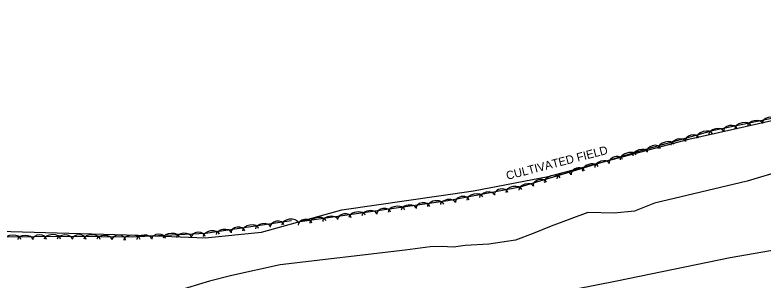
# Model space of a CAD drawing. Extents: x 1441650 to 1491889, y 345904 to 358319.
# Drawn here: x 1485890 to 1486426, y 346399 to 346589 of the extents above; entities that cross this region are included whole.
import ezdxf

# ---------------------------------------------------------------- set-up
doc = ezdxf.new("R2010")
doc.units = 0
for name, color, linetype in [('S_MISC_BOUNDARY', 7, 'Continuous'), ('S_MISC_BOUNDARY_ANNOT', 7, 'Continuous'), ('S_STREAM', 7, 'Continuous'), ('S_TREE', 7, 'Continuous')]:
    doc.layers.add(name, color=color, linetype=linetype)

msp = doc.modelspace()

# ---------------------------------------------------------------- linework, layer by layer
at = {"layer": 'S_MISC_BOUNDARY'}
msp.add_lwpolyline([(1485519.07, 346410.61), (1485650.42, 346410.52), (1485713.99, 346414.73), (1485806.96, 346428.88), (1485869.97, 346433.89), (1485978.13, 346430.77), (1486026.17, 346428.93), (1486066.49, 346433.04), (1486124.07, 346448.96), (1486218.5, 346462.56), (1486271.92, 346472.86), (1486372.85, 346499.61), (1486443.99, 346515.62), (1486528.21, 346530.5), (1486596.46, 346545.37), (1486665.65, 346560.48), (1486668.66, 346571.51), (1486655.76, 346582.1), (1486631.15, 346588.85), (1486493.97, 346580.25), (1486435.76, 346587.38)], dxfattribs=at)
at = {"layer": 'S_STREAM'}
for points in [[(1486751.84, 346517.55), (1486735.9, 346499.53), (1486725.29, 346491.13), (1486713.53, 346483.18), (1486699.36, 346477.51), (1486638.9, 346465.39), (1486538.29, 346441.37), (1486469.84, 346426.37), (1486402.35, 346414.55), (1486321.08, 346397.67), (1486261.68, 346386.01), (1486177.39, 346371.46), (1486121.66, 346359.38), (1486106, 346358.81), (1486059.99, 346351.8), (1485984.53, 346344.18), (1485908.23, 346332.4)], [(1486440.21, 346477.21), (1486414.51, 346469.57), (1486348.06, 346453.88), (1486333.92, 346448.05), (1486319.15, 346446.49), (1486300.29, 346447.06), (1486273.97, 346437.37), (1486261.1, 346432.06), (1486248.43, 346427.1), (1486229.37, 346424.39), (1486212.52, 346423.41), (1486203.96, 346422.29), (1486195.35, 346422.78), (1486187.33, 346422.31), (1486169.54, 346420.14), (1486079.89, 346409.6), (1486045.22, 346401.86), (1486029.18, 346397.7), (1486005.54, 346390.49), (1485983.25, 346388.83), (1485953.76, 346386.94), (1485916.04, 346385.01), (1485903.21, 346384.89), (1485887.55, 346386.45)]]:
    msp.add_lwpolyline(points, dxfattribs=at)
at = {"layer": 'S_TREE'}
for points in [[(1486092.46, 346440.31), (1486200.05, 346455.6), (1486251.8, 346465.49), (1486338.49, 346491.68), (1486390.75, 346506.11), (1486466.69, 346522.02), (1486564.66, 346547.46), (1486610.39, 346553.26), (1486660.17, 346556.48), (1486687.39, 346559.79), (1486673.67, 346574.63), (1486638.57, 346578.22), (1486602.24, 346575.48), (1486562.16, 346574.42), (1486519.87, 346568.78), (1486487.51, 346571.73), (1486448.17, 346586.01)], [(1485853.1, 346296.88), (1485793.82, 346289.77), (1485692.88, 346288.2), (1485658.74, 346286.76), (1485604.82, 346271.17), (1485575.56, 346273.12), (1485527.51, 346269.04), (1485496.3, 346267.81), (1485463.55, 346271.25), (1485452.13, 346289.13), (1485445.92, 346319), (1485444.49, 346349.46), (1485448.1, 346402.56), (1485455.14, 346418.57), (1485474.63, 346419.58), (1485564.97, 346411.55), (1485613.46, 346409.05), (1485702.85, 346409.97), (1485786.88, 346421.97), (1485853.52, 346429.45), (1485929.14, 346430.19), (1485973.35, 346429.62), (1486026.23, 346432.18), (1486088.07, 346441.33)]]:
    msp.add_lwpolyline(points, dxfattribs=at)
for centre, major_axis, ratio, start_param, end_param in [((1486411.52, 346508.29), (-5.74, -1.2), 0.550079, 3.141593, 6.283185), ((1486420.2, 346510.11), (-5.23, -1.1), 0.540699, 3.141593, 6.283185), ((1486430.34, 346511.97), (-4.85, -1.02), 0.68531, 3.141593, 6.283185), ((1486383.94, 346502.03), (-5.66, -1.56), 0.550079, 3.141593, 6.283185), ((1486392.38, 346504.28), (-5.23, -1.1), 0.540699, 3.141593, 6.283185), ((1486402.52, 346506.14), (-4.85, -1.02), 0.68531, 3.141593, 6.283185), ((1486365.09, 346496.82), (-5.15, -1.42), 0.540699, 3.141593, 6.283185), ((1486375.09, 346499.31), (-4.78, -1.32), 0.68531, 3.141593, 6.283185), ((1486347.69, 346491.75), (-4.78, -1.32), 0.68531, 3.141593, 6.283185), ((1486356.54, 346494.46), (-5.66, -1.56), 0.550079, 3.141593, 6.283185), ((1486329.26, 346486.67), (-5.62, -1.7), 0.550088, 3.141596, 6.283189), ((1486337.74, 346489.24), (-5.12, -1.55), 0.540707, 3.141596, 6.283188), ((1486310.53, 346481.02), (-5.12, -1.55), 0.540707, 3.141596, 6.283188), ((1486320.47, 346483.75), (-4.74, -1.43), 0.685321, 3.141598, 6.283191), ((1486293.26, 346475.52), (-4.74, -1.43), 0.685321, 3.141598, 6.283191), ((1486302.04, 346478.45), (-5.62, -1.7), 0.550088, 3.141596, 6.283189), ((1486274.83, 346470.23), (-5.62, -1.7), 0.550088, 3.141596, 6.283189), ((1486283.32, 346472.8), (-5.12, -1.55), 0.540707, 3.141596, 6.283188), ((1486266.04, 346467.3), (-4.74, -1.43), 0.685321, 3.141598, 6.283191), ((1486238.23, 346460.47), (-4.87, -0.93), 0.685324, 3.141586, 6.283179), ((1486247.28, 346462.47), (-5.76, -1.1), 0.55009, 3.141589, 6.283181), ((1486256.11, 346464.57), (-5.12, -1.55), 0.540707, 3.141596, 6.283188), ((1486210.31, 346455.13), (-4.87, -0.93), 0.685324, 3.141586, 6.283179), ((1486219.36, 346457.13), (-5.76, -1.1), 0.55009, 3.141589, 6.283181), ((1486228.07, 346458.79), (-5.25, -1), 0.54071, 3.141589, 6.283181), ((1486163.12, 346448.21), (-5.81, -0.83), 0.55008, 3.141592, 6.283185), ((1486171.9, 346449.45), (-5.29, -0.75), 0.540699, 3.141592, 6.283185), ((1486182.13, 346450.64), (-4.91, -0.7), 0.685311, 3.141592, 6.283184), ((1486191.26, 346452.21), (-5.81, -0.83), 0.55008, 3.141592, 6.283185), ((1486200.04, 346453.45), (-5.29, -0.75), 0.540699, 3.141592, 6.283185), ((1486125.84, 346442.65), (-4.91, -0.7), 0.685311, 3.141592, 6.283184), ((1486134.97, 346444.21), (-5.81, -0.83), 0.55008, 3.141592, 6.283185), ((1486143.75, 346445.45), (-5.29, -0.75), 0.540699, 3.141592, 6.283185), ((1486153.99, 346446.64), (-4.91, -0.7), 0.685311, 3.141592, 6.283184), ((1486077.61, 346437.38), (-4.9, -0.73), 0.682921, 3.141593, 6.283185), ((1486086.73, 346438.99), (-5.81, -0.86), 0.548162, 3.141593, 6.283185), ((1486097.7, 346438.65), (-4.91, -0.7), 0.685311, 3.141592, 6.283184), ((1486106.83, 346440.21), (-5.81, -0.83), 0.55008, 3.141592, 6.283185), ((1486115.61, 346441.45), (-5.29, -0.75), 0.540699, 3.141592, 6.283185), ((1486049.49, 346433.22), (-4.9, -0.73), 0.682921, 3.141593, 6.283185), ((1486058.61, 346434.83), (-5.81, -0.86), 0.548162, 3.141593, 6.283185), ((1486067.38, 346436.13), (-5.29, -0.78), 0.538814, 3.141593, 6.283185), ((1485888.17, 346427.67), (-5.87, -0.06), 0.548166, 3.141593, 6.283185), ((1485897.04, 346427.76), (-5.35, -0.05), 0.538819, 3.141593, 6.283185), ((1485907.34, 346427.6), (-4.96, -0.05), 0.682927, 3.141593, 6.283185), ((1485916.59, 346427.95), (-5.87, -0.06), 0.548166, 3.141593, 6.283185), ((1485925.46, 346428.04), (-5.35, -0.05), 0.538819, 3.141593, 6.283185), ((1485935.71, 346427.73), (-4.95, 0.06), 0.682937, 3.141593, 6.283185), ((1485944.97, 346427.87), (-5.87, 0.08), 0.548174, 3.141593, 6.283185), ((1485953.84, 346427.75), (-5.35, 0.07), 0.538826, 3.141593, 6.283185), ((1485964.14, 346427.36), (-4.95, 0.06), 0.682937, 3.141593, 6.283185), ((1485973.53, 346427.51), (-5.86, -0.28), 0.548158, 3.141593, 6.283185), ((1485982.38, 346427.94), (-5.34, -0.26), 0.53881, 3.141593, 6.283185), ((1485992.69, 346428.18), (-4.95, -0.24), 0.682916, 3.141593, 6.283185), ((1486001.92, 346428.88), (-5.86, -0.28), 0.548158, 3.141593, 6.283185), ((1486010.78, 346429.31), (-5.34, -0.26), 0.53881, 3.141593, 6.283185), ((1486021.08, 346429.55), (-4.95, -0.24), 0.682916, 3.141593, 6.283185), ((1486030.48, 346430.67), (-5.81, -0.86), 0.548162, 3.141593, 6.283185), ((1486039.26, 346431.97), (-5.29, -0.78), 0.538814, 3.141593, 6.283185)]:
    msp.add_ellipse(centre, major_axis=major_axis, ratio=ratio, start_param=start_param, end_param=end_param, dxfattribs=at)

# ---------------------------------------------------------------- texts
at = {"layer": 'S_MISC_BOUNDARY_ANNOT'}
msp.add_text('CULTIVATED FIELD', height=6.0004, rotation=14.5725, dxfattribs=at).set_placement((1486242.66, 346470.41))

doc.saveas('drawing.dxf')
